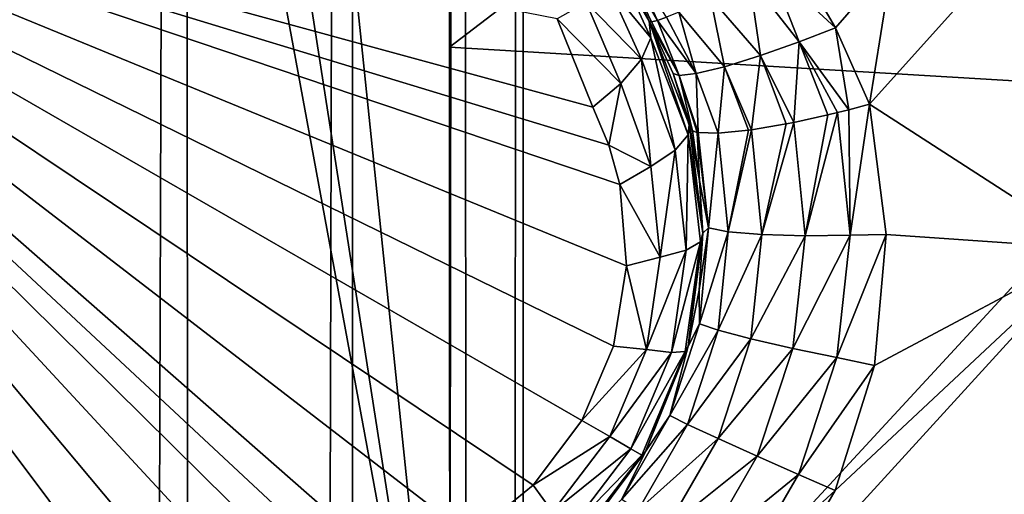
# Model space of a CAD drawing. Header units: metres. Extents: x -206 to 75, y -104 to 104.
# Tile 437 of 656: x -94.163 to -92.424, y 47.788 to 48.628. Entities that reach past the tile are written whole.
import ezdxf

# ---------------------------------------------------------------- set-up
doc = ezdxf.new("R2010")
doc.units = ezdxf.units.M
doc.layers.add('solid_01_1-CONSUMER_THERM_B_125288', color=7, linetype='CONTINUOUS')

msp = doc.modelspace()

# ---------------------------------------------------------------- linework, layer by layer
at = {"layer": 'solid_01_1-CONSUMER_THERM_B_125288'}
for points in [[(-93.358711, -67.339516), (-65.514557, 74.985474), (-65.493088, -75.014526)], [(-93.358711, -67.339516), (-93.257065, -66.795311), (-65.514557, 74.985474)], [(-93.276108, 66.204689), (-65.514557, 74.985474), (-93.257141, -66.241692)], [(-93.257065, -66.795311), (-93.257141, -66.241692), (-65.514557, 74.985474)], [(-93.377754, 65.660484), (-93.276108, 66.204689), (-93.358948, -65.697517)], [(-93.276108, 66.204689), (-93.257141, -66.241692), (-93.358948, -65.697517)], [(-93.577675, 65.144226), (-93.377754, 65.660484), (-93.559013, -65.181313)], [(-93.377754, 65.660484), (-93.358948, -65.697517), (-93.559013, -65.181313)], [(-93.869049, 64.673492), (-93.577675, 65.144226), (-93.850525, -64.710663)], [(-93.577675, 65.144226), (-93.559013, -65.181313), (-93.850525, -64.710663)], [(-94.241959, 64.26432), (-93.869049, 64.673492), (-94.223549, -64.301598)], [(-93.869049, 64.673492), (-93.850525, -64.710663), (-94.223549, -64.301598)], [(-76.404617, 63.580017, 75.400002), (-185.604614, 63.572178, 75.400002), (-92.716316, 42.429672, 75.400002)], [(-76.404617, 63.580017, 75.400002), (-92.716316, 42.429672, 75.400002), (-91.951859, 42.246143, 75.400002)], [(-185.604614, 63.572178, 75.400002), (-93.500069, 42.491352, 75.400002), (-92.716316, 42.429672, 75.400002)], [(-185.604614, 63.572178, 75.400002), (-168.500076, 42.491318, 75.400002), (-93.500069, 42.491352, 75.400002)], [(-93.404472, 61.578796, 69.400002), (-93.403435, 47.078796, 63.5), (-94.904472, 61.57869, 69.400002)], [(-94.904121, 56.728691, 67.426552), (-94.904472, 61.57869, 69.400002), (-93.403435, 47.078796, 63.5)], [(-93.403542, 48.578796, 72.400002), (-93.404472, 61.578796, 72.400002), (-76.404472, 61.580017, 72.400002)], [(-93.403435, 47.078796, 69.900002), (-93.403435, 47.078796, 63.5), (-93.404472, 61.578796, 69.400002)], [(-93.404472, 61.578796, 69.400002), (-93.404472, 61.578796, 72.400002), (-93.403542, 48.578796, 72.400002)], [(-93.403542, 48.578796, 69.900002), (-93.404472, 61.578796, 69.400002), (-93.403542, 48.578796, 72.400002)], [(-93.403435, 47.078796, 69.900002), (-93.404472, 61.578796, 69.400002), (-93.403542, 48.578796, 69.900002)], [(-92.091606, 48.50037, 72.400002), (-93.403542, 48.578796, 72.400002), (-76.404472, 61.580017, 72.400002)], [(-94.904121, 56.728691, 67.426552), (-93.403435, 47.078796, 63.5), (-94.904015, 55.228691, 66.816208)], [(-94.904015, 55.228691, 66.816208), (-93.403435, 47.078796, 63.5), (-94.903435, 47.07869, 63.5)], [(-93.15081, 48.472939, 16.554106), (-93.213547, 48.628799, 16.49827), (-95.010834, 48.981251, 15.440842)], [(-93.122643, 48.405945, 16.580469), (-93.15081, 48.472939, 16.554106), (-95.010834, 48.981251, 15.440842)], [(-93.103226, 48.336063, 16.603489), (-93.122643, 48.405945, 16.580469), (-95.010834, 48.981251, 15.440842)], [(-93.091164, 48.192295, 16.639118), (-93.103226, 48.336063, 16.603489), (-95.010834, 48.981251, 15.440842)], [(-93.114227, 48.050674, 16.660555), (-93.091164, 48.192295, 16.639118), (-95.010834, 48.981251, 15.440842)], [(-93.170357, 47.919064, 16.667709), (-93.114227, 48.050674, 16.660555), (-95.010834, 48.981251, 15.440842)], [(-93.256218, 47.804604, 16.660564), (-93.170357, 47.919064, 16.667709), (-95.010834, 48.981251, 15.440842)], [(-93.367302, 47.71376, 16.639137), (-93.256218, 47.804604, 16.660564), (-95.010834, 48.981251, 15.440842)], [(-93.497856, 47.652252, 16.603502), (-93.367302, 47.71376, 16.639137), (-95.010834, 48.981251, 15.440842)], [(-93.568108, 47.634094, 16.580477), (-93.497856, 47.652252, 16.603502), (-95.010834, 48.981251, 15.440842)], [(-93.640228, 47.624969, 16.554106), (-93.568108, 47.634094, 16.580477), (-95.010834, 48.981251, 15.440842)], [(-93.746521, 47.612953, 16.516438), (-93.640228, 47.624969, 16.554106), (-95.010834, 48.981251, 15.440842)], [(-93.8489, 47.591026, 16.486917), (-93.746521, 47.612953, 16.516438), (-95.010834, 48.981251, 15.440842)], [(-93.94828, 47.559864, 16.465431), (-93.8489, 47.591026, 16.486917), (-95.010834, 48.981251, 15.440842)], [(-94.045044, 47.519745, 16.452236), (-93.94828, 47.559864, 16.465431), (-95.010834, 48.981251, 15.440842)], [(-94.138611, 47.470985, 16.447765), (-94.045044, 47.519745, 16.452236), (-95.010834, 48.981251, 15.440842)], [(-94.227585, 47.414314, 16.452238), (-94.138611, 47.470985, 16.447765), (-95.010834, 48.981251, 15.440842)], [(-92.662308, 48.478165, 18.393747), (-92.210472, 48.981651, 18.256664), (-92.622368, 48.728474, 18.393747)], [(-92.266525, 48.222622, 18.238981), (-92.210472, 48.981651, 18.256664), (-92.662308, 48.478165, 18.393747)], [(-93.102661, 48.714184, 16.650019), (-93.051491, 48.624825, 16.770613), (-93.100227, 48.735394, 16.714634)], [(-93.088799, 48.738598, 18.264175), (-93.100677, 48.736683, 18.188154), (-93.036636, 48.626431, 18.266209)], [(-93.100677, 48.736683, 18.188154), (-93.047066, 48.623959, 18.225876), (-93.036636, 48.626431, 18.266209)], [(-93.100677, 48.736683, 18.188154), (-93.051491, 48.624825, 18.184393), (-93.047066, 48.623959, 18.225876)], [(-93.051491, 48.624825, 16.770613), (-93.051491, 48.624825, 18.184393), (-93.100677, 48.736683, 18.188154)], [(-93.100227, 48.735394, 16.714634), (-93.051491, 48.624825, 16.770613), (-93.100677, 48.736683, 18.188154)], [(-93.088799, 48.738598, 18.264175), (-93.036636, 48.626431, 18.266209), (-93.020515, 48.632164, 18.304218)], [(-92.764771, 48.686493, 18.426382), (-92.722168, 48.613445, 18.416172), (-92.622368, 48.728474, 18.393747)], [(-92.722168, 48.613445, 18.416172), (-92.662308, 48.478165, 18.393747), (-92.622368, 48.728474, 18.393747)], [(-93.123878, 48.687504, 16.587442), (-93.048302, 48.595406, 16.701927), (-93.102661, 48.714184, 16.650019)], [(-93.102661, 48.714184, 16.650019), (-93.048302, 48.595406, 16.701927), (-93.051491, 48.624825, 16.770613)], [(-92.78627, 48.588409, 18.4196), (-92.838264, 48.7206, 18.433228), (-92.874756, 48.701351, 18.42696)], [(-92.78627, 48.588409, 18.4196), (-92.722168, 48.613445, 18.416172), (-92.838264, 48.7206, 18.433228)], [(-92.838264, 48.7206, 18.433228), (-92.722168, 48.613445, 18.416172), (-92.764771, 48.686493, 18.426382)], [(-92.854797, 48.564194, 18.402061), (-92.874756, 48.701351, 18.42696), (-92.943092, 48.666939, 18.394554)], [(-92.78627, 48.588409, 18.4196), (-92.874756, 48.701351, 18.42696), (-92.854797, 48.564194, 18.402061)], [(-93.162613, 48.657833, 16.534945), (-93.065041, 48.558033, 16.639465), (-93.123878, 48.687504, 16.587442)], [(-93.123878, 48.687504, 16.587442), (-93.065041, 48.558033, 16.639465), (-93.048302, 48.595406, 16.701927)], [(-92.918495, 48.54451, 18.36202), (-92.943092, 48.666939, 18.394554), (-92.99913, 48.641003, 18.338903)], [(-92.854797, 48.564194, 18.402061), (-92.943092, 48.666939, 18.394554), (-92.918495, 48.54451, 18.36202)], [(-93.162613, 48.657833, 16.534945), (-93.213547, 48.628799, 16.49827), (-93.10128, 48.514927, 16.587631)], [(-93.162613, 48.657833, 16.534945), (-93.10128, 48.514927, 16.587631), (-93.065041, 48.558033, 16.639465)], [(-93.10128, 48.514927, 16.587631), (-93.213547, 48.628799, 16.49827), (-93.15081, 48.472939, 16.554106)], [(-92.998108, 48.528782, 18.237627), (-93.047066, 48.623959, 18.225876), (-93.051491, 48.624825, 18.184393)], [(-93.008987, 48.532429, 18.172096), (-92.998108, 48.528782, 18.237627), (-93.051491, 48.624825, 18.184393)], [(-92.980507, 48.442471, 16.8183), (-93.008987, 48.532429, 18.172096), (-93.051491, 48.624825, 18.184393)], [(-92.980507, 48.442471, 16.8183), (-93.051491, 48.624825, 18.184393), (-93.051491, 48.624825, 16.770613)], [(-92.982605, 48.424255, 16.764397), (-92.980507, 48.442471, 16.8183), (-93.051491, 48.624825, 16.770613)], [(-93.048302, 48.595406, 16.701927), (-92.982605, 48.424255, 16.764397), (-93.051491, 48.624825, 16.770613)], [(-92.998108, 48.528782, 18.237627), (-93.036636, 48.626431, 18.266209), (-93.047066, 48.623959, 18.225876)], [(-92.96804, 48.532394, 18.304127), (-93.020515, 48.632164, 18.304218), (-93.036636, 48.626431, 18.266209)], [(-92.96804, 48.532394, 18.304127), (-93.036636, 48.626431, 18.266209), (-92.998108, 48.528782, 18.237627)], [(-92.96804, 48.532394, 18.304127), (-92.99913, 48.641003, 18.338903), (-93.020515, 48.632164, 18.304218)], [(-92.918495, 48.54451, 18.36202), (-92.99913, 48.641003, 18.338903), (-92.96804, 48.532394, 18.304127)], [(-92.78627, 48.588409, 18.4196), (-92.698685, 48.46833, 18.401197), (-92.722168, 48.613445, 18.416172)], [(-92.698685, 48.46833, 18.401197), (-92.662308, 48.478165, 18.393747), (-92.722168, 48.613445, 18.416172)], [(-93.065041, 48.558033, 16.639465), (-93.005127, 48.396805, 16.696569), (-93.048302, 48.595406, 16.701927)], [(-93.005127, 48.396805, 16.696569), (-92.982605, 48.424255, 16.764397), (-93.048302, 48.595406, 16.701927)], [(-93.403542, 48.578796, 69.900002), (-93.403542, 48.578796, 72.400002), (-92.091606, 48.50037, 72.400002)], [(-93.403542, 48.578796, 69.900002), (-92.091606, 48.50037, 72.400002), (-92.091606, 48.50037, 69.900002)], [(-93.403435, 47.078796, 69.900002), (-93.403542, 48.578796, 69.900002), (-92.091606, 48.50037, 69.900002)], [(-92.78627, 48.588409, 18.4196), (-92.854797, 48.564194, 18.402061), (-92.795845, 48.445976, 18.393162)], [(-92.78627, 48.588409, 18.4196), (-92.795845, 48.445976, 18.393162), (-92.735962, 48.459087, 18.402845)], [(-92.78627, 48.588409, 18.4196), (-92.718468, 48.463322, 18.402803), (-92.698685, 48.46833, 18.401197)], [(-92.78627, 48.588409, 18.4196), (-92.735962, 48.459087, 18.402845), (-92.718468, 48.463322, 18.402803)], [(-93.10128, 48.514927, 16.587631), (-93.048065, 48.367893, 16.640162), (-93.065041, 48.558033, 16.639465)], [(-93.065041, 48.558033, 16.639465), (-93.048065, 48.367893, 16.640162), (-93.005127, 48.396805, 16.696569)], [(-92.854797, 48.564194, 18.402061), (-92.918495, 48.54451, 18.36202), (-92.870811, 48.432987, 18.356619)], [(-92.854797, 48.564194, 18.402061), (-92.870811, 48.432987, 18.356619), (-92.809502, 48.443298, 18.388723)], [(-92.854797, 48.564194, 18.402061), (-92.809502, 48.443298, 18.388723), (-92.795845, 48.445976, 18.393162)], [(-92.918495, 48.54451, 18.36202), (-92.96804, 48.532394, 18.304127), (-92.929611, 48.426975, 18.298189)], [(-92.918495, 48.54451, 18.36202), (-92.929611, 48.426975, 18.298189), (-92.876137, 48.432247, 18.352715)], [(-92.918495, 48.54451, 18.36202), (-92.876137, 48.432247, 18.352715), (-92.870811, 48.432987, 18.356619)], [(-93.008987, 48.532429, 18.172096), (-92.978706, 48.435162, 18.155281), (-92.974625, 48.430824, 18.193224)], [(-92.998108, 48.528782, 18.237627), (-93.008987, 48.532429, 18.172096), (-92.974625, 48.430824, 18.193224)], [(-92.980507, 48.442471, 16.8183), (-92.978706, 48.435162, 18.155281), (-93.008987, 48.532429, 18.172096)], [(-92.96804, 48.532394, 18.304127), (-92.998108, 48.528782, 18.237627), (-92.964897, 48.427975, 18.230299)], [(-92.998108, 48.528782, 18.237627), (-92.966408, 48.428246, 18.225767), (-92.964897, 48.427975, 18.230299)], [(-92.998108, 48.528782, 18.237627), (-92.974625, 48.430824, 18.193224), (-92.966408, 48.428246, 18.225767)], [(-92.96804, 48.532394, 18.304127), (-92.964897, 48.427975, 18.230299), (-92.929611, 48.426975, 18.298189)], [(-93.10128, 48.514927, 16.587631), (-93.15081, 48.472939, 16.554106), (-93.122643, 48.405945, 16.580469)], [(-93.048065, 48.367893, 16.640162), (-93.10128, 48.514927, 16.587631), (-93.122643, 48.405945, 16.580469)], [(-92.065659, 46.984234, 69.900002), (-93.403435, 47.078796, 69.900002), (-92.091606, 48.50037, 69.900002)], [(-92.696564, 48.246349, 18.376822), (-92.698685, 48.46833, 18.401197), (-92.718468, 48.463322, 18.402803)], [(-92.696564, 48.246349, 18.376822), (-92.662308, 48.478165, 18.393747), (-92.698685, 48.46833, 18.401197)], [(-92.696564, 48.246349, 18.376822), (-92.632553, 48.247818, 18.365818), (-92.662308, 48.478165, 18.393747)], [(-92.266525, 48.222622, 18.238981), (-92.662308, 48.478165, 18.393747), (-92.632553, 48.247818, 18.365818)], [(-92.775948, 48.245693, 18.367188), (-92.735962, 48.459087, 18.402845), (-92.795845, 48.445976, 18.393162)], [(-92.775948, 48.245693, 18.367188), (-92.718468, 48.463322, 18.402803), (-92.735962, 48.459087, 18.402845)], [(-92.775948, 48.245693, 18.367188), (-92.696564, 48.246349, 18.376822), (-92.718468, 48.463322, 18.402803)], [(-92.982605, 48.424255, 16.764397), (-92.956673, 48.250294, 16.853399), (-92.980507, 48.442471, 16.8183)], [(-92.956673, 48.250294, 16.853399), (-92.978706, 48.435162, 18.155281), (-92.980507, 48.442471, 16.8183)], [(-92.962173, 48.34314, 18.139544), (-92.974625, 48.430824, 18.193224), (-92.978706, 48.435162, 18.155281)], [(-92.956673, 48.250294, 16.853399), (-92.962173, 48.34314, 18.139544), (-92.978706, 48.435162, 18.155281)], [(-92.91156, 48.252811, 18.270638), (-92.870811, 48.432987, 18.356619), (-92.876137, 48.432247, 18.352715)], [(-92.852058, 48.24789, 18.330465), (-92.870811, 48.432987, 18.356619), (-92.91156, 48.252811, 18.270638)], [(-92.852058, 48.24789, 18.330465), (-92.809502, 48.443298, 18.388723), (-92.870811, 48.432987, 18.356619)], [(-92.852058, 48.24789, 18.330465), (-92.795845, 48.445976, 18.393162), (-92.809502, 48.443298, 18.388723)], [(-92.775948, 48.245693, 18.367188), (-92.795845, 48.445976, 18.393162), (-92.852058, 48.24789, 18.330465)], [(-93.005127, 48.396805, 16.696569), (-92.985954, 48.220058, 16.739864), (-92.982605, 48.424255, 16.764397)], [(-92.985954, 48.220058, 16.739864), (-92.960793, 48.235001, 16.810608), (-92.982605, 48.424255, 16.764397)], [(-92.982605, 48.424255, 16.764397), (-92.960793, 48.235001, 16.810608), (-92.956673, 48.250294, 16.853399)], [(-92.962173, 48.34314, 18.139544), (-92.966408, 48.428246, 18.225767), (-92.974625, 48.430824, 18.193224)], [(-92.946388, 48.259453, 18.198984), (-92.964897, 48.427975, 18.230299), (-92.966408, 48.428246, 18.225767)], [(-92.946388, 48.259453, 18.198984), (-92.966408, 48.428246, 18.225767), (-92.962173, 48.34314, 18.139544)], [(-92.946388, 48.259453, 18.198984), (-92.929611, 48.426975, 18.298189), (-92.964897, 48.427975, 18.230299)], [(-92.91156, 48.252811, 18.270638), (-92.929611, 48.426975, 18.298189), (-92.946388, 48.259453, 18.198984)], [(-92.91156, 48.252811, 18.270638), (-92.876137, 48.432247, 18.352715), (-92.929611, 48.426975, 18.298189)], [(-93.048065, 48.367893, 16.640162), (-93.122643, 48.405945, 16.580469), (-93.103226, 48.336063, 16.603489)], [(-93.005127, 48.396805, 16.696569), (-93.048065, 48.367893, 16.640162), (-93.031815, 48.207565, 16.679848)], [(-93.005127, 48.396805, 16.696569), (-93.031815, 48.207565, 16.679848), (-92.985954, 48.220058, 16.739864)], [(-93.031815, 48.207565, 16.679848), (-93.048065, 48.367893, 16.640162), (-93.103226, 48.336063, 16.603489)], [(-93.031815, 48.207565, 16.679848), (-93.103226, 48.336063, 16.603489), (-93.091164, 48.192295, 16.639118)], [(-92.946388, 48.259453, 18.198984), (-92.962173, 48.34314, 18.139544), (-92.956673, 48.250294, 18.126162)], [(-92.956673, 48.250294, 16.853399), (-92.956673, 48.250294, 18.126162), (-92.962173, 48.34314, 18.139544)], [(-92.946388, 48.259453, 18.198984), (-92.956673, 48.250294, 18.126162), (-92.963173, 48.149208, 18.114405)], [(-92.962608, 48.089977, 18.180346), (-92.946388, 48.259453, 18.198984), (-92.963173, 48.149208, 18.114405)], [(-92.91156, 48.252811, 18.270638), (-92.946388, 48.259453, 18.198984), (-92.962608, 48.089977, 18.180346)], [(-92.98246, 48.050282, 16.876154), (-92.963173, 48.149208, 18.114405), (-92.956673, 48.250294, 18.126162)], [(-92.98246, 48.050282, 16.876154), (-92.956673, 48.250294, 18.126162), (-92.956673, 48.250294, 16.853399)], [(-92.960793, 48.235001, 16.810608), (-92.98246, 48.050282, 16.876154), (-92.956673, 48.250294, 16.853399)], [(-92.929497, 48.078697, 18.252228), (-92.91156, 48.252811, 18.270638), (-92.962608, 48.089977, 18.180346)], [(-92.852058, 48.24789, 18.330465), (-92.91156, 48.252811, 18.270638), (-92.929497, 48.078697, 18.252228)], [(-92.871994, 48.063339, 18.312248), (-92.852058, 48.24789, 18.330465), (-92.929497, 48.078697, 18.252228)], [(-92.775948, 48.245693, 18.367188), (-92.852058, 48.24789, 18.330465), (-92.871994, 48.063339, 18.312248)], [(-92.797867, 48.046181, 18.349087), (-92.775948, 48.245693, 18.367188), (-92.871994, 48.063339, 18.312248)], [(-92.797867, 48.046181, 18.349087), (-92.720139, 48.030079, 18.358753), (-92.696564, 48.246349, 18.376822)], [(-92.797867, 48.046181, 18.349087), (-92.696564, 48.246349, 18.376822), (-92.775948, 48.245693, 18.367188)], [(-92.720139, 48.030079, 18.358753), (-92.653252, 48.016041, 18.34635), (-92.632553, 48.247818, 18.365818)], [(-92.696564, 48.246349, 18.376822), (-92.720139, 48.030079, 18.358753), (-92.632553, 48.247818, 18.365818)], [(-92.266525, 48.222622, 18.238981), (-92.632553, 48.247818, 18.365818), (-92.653252, 48.016041, 18.34635)], [(-93.011925, 48.039478, 16.767012), (-92.987808, 48.041134, 16.839653), (-92.960793, 48.235001, 16.810608)], [(-92.985954, 48.220058, 16.739864), (-93.011925, 48.039478, 16.767012), (-92.960793, 48.235001, 16.810608)], [(-92.960793, 48.235001, 16.810608), (-92.987808, 48.041134, 16.839653), (-92.98246, 48.050282, 16.876154)], [(-93.056061, 48.044403, 16.704649), (-93.031815, 48.207565, 16.679848), (-93.091164, 48.192295, 16.639118)], [(-92.985954, 48.220058, 16.739864), (-93.031815, 48.207565, 16.679848), (-93.056061, 48.044403, 16.704649)], [(-92.985954, 48.220058, 16.739864), (-93.056061, 48.044403, 16.704649), (-93.011925, 48.039478, 16.767012)], [(-92.266525, 48.222622, 18.238981), (-92.723045, 47.795273, 18.336405), (-92.838547, 47.594818, 18.336372)], [(-92.433594, 47.481743, 18.186367), (-92.266525, 48.222622, 18.238981), (-92.838547, 47.594818, 18.336372)], [(-92.266525, 48.222622, 18.238981), (-92.653252, 48.016041, 18.34635), (-92.723045, 47.795273, 18.336405)], [(-91.451416, 47.419086, 17.754953), (-92.266525, 48.222622, 18.238981), (-92.433594, 47.481743, 18.186367)], [(-93.056061, 48.044403, 16.704649), (-93.091164, 48.192295, 16.639118), (-93.114227, 48.050674, 16.660555)], [(-92.962608, 48.089977, 18.180346), (-92.963173, 48.149208, 18.114405), (-92.982498, 48.050148, 18.105808)], [(-92.98246, 48.050282, 16.876154), (-92.982498, 48.050148, 18.105808), (-92.963173, 48.149208, 18.114405)], [(-93.014519, 47.927547, 18.170752), (-92.962608, 48.089977, 18.180346), (-92.982498, 48.050148, 18.105808)], [(-92.929497, 48.078697, 18.252228), (-92.962608, 48.089977, 18.180346), (-93.014519, 47.927547, 18.170752)], [(-92.983398, 47.912155, 18.242765), (-92.929497, 48.078697, 18.252228), (-93.014519, 47.927547, 18.170752)], [(-92.871994, 48.063339, 18.312248), (-92.929497, 48.078697, 18.252228), (-92.983398, 47.912155, 18.242765)], [(-93.056061, 48.044403, 16.704649), (-93.114227, 48.050674, 16.660555), (-93.170357, 47.919064, 16.667709)], [(-93.014519, 47.927547, 18.170752), (-92.982498, 48.050148, 18.105808), (-93.057831, 47.864056, 18.098516)], [(-93.057617, 47.864437, 16.884197), (-93.057831, 47.864056, 18.098516), (-92.982498, 48.050148, 18.105808)], [(-93.057617, 47.864437, 16.884197), (-92.982498, 48.050148, 18.105808), (-92.98246, 48.050282, 16.876154)], [(-92.987808, 48.041134, 16.839653), (-93.057617, 47.864437, 16.884197), (-92.98246, 48.050282, 16.876154)], [(-92.929558, 47.887047, 18.302893), (-92.871994, 48.063339, 18.312248), (-92.983398, 47.912155, 18.242765)], [(-92.797867, 48.046181, 18.349087), (-92.871994, 48.063339, 18.312248), (-92.929558, 47.887047, 18.302893)], [(-93.120796, 47.8904, 16.713093), (-93.056061, 48.044403, 16.704649), (-93.170357, 47.919064, 16.667709)], [(-93.011925, 48.039478, 16.767012), (-93.056061, 48.044403, 16.704649), (-93.120796, 47.8904, 16.713093)], [(-93.011925, 48.039478, 16.767012), (-93.120796, 47.8904, 16.713093), (-93.083351, 47.868786, 16.776274)], [(-93.083351, 47.868786, 16.776274), (-93.064217, 47.857746, 16.849575), (-92.987808, 48.041134, 16.839653)], [(-93.011925, 48.039478, 16.767012), (-93.083351, 47.868786, 16.776274), (-92.987808, 48.041134, 16.839653)], [(-92.987808, 48.041134, 16.839653), (-93.064217, 47.857746, 16.849575), (-93.057617, 47.864437, 16.884197)], [(-92.860275, 47.855694, 18.3398), (-92.797867, 48.046181, 18.349087), (-92.929558, 47.887047, 18.302893)], [(-92.860275, 47.855694, 18.3398), (-92.720139, 48.030079, 18.358753), (-92.797867, 48.046181, 18.349087)], [(-92.860275, 47.855694, 18.3398), (-92.787697, 47.823544, 18.349483), (-92.720139, 48.030079, 18.358753)], [(-92.720139, 48.030079, 18.358753), (-92.787697, 47.823544, 18.349483), (-92.653252, 48.016041, 18.34635)], [(-92.787697, 47.823544, 18.349483), (-92.723045, 47.795273, 18.336405), (-92.653252, 48.016041, 18.34635)], [(-93.120796, 47.8904, 16.713093), (-93.170357, 47.919064, 16.667709), (-93.256218, 47.804604, 16.660564)], [(-93.0998, 47.779781, 18.170752), (-93.014519, 47.927547, 18.170752), (-93.057831, 47.864056, 18.098516)], [(-92.983398, 47.912155, 18.242765), (-93.014519, 47.927547, 18.170752), (-93.0998, 47.779781, 18.170752)], [(-93.070908, 47.760544, 18.242765), (-92.983398, 47.912155, 18.242765), (-93.0998, 47.779781, 18.170752)], [(-92.929558, 47.887047, 18.302893), (-92.983398, 47.912155, 18.242765), (-93.070908, 47.760544, 18.242765)], [(-93.221764, 47.757309, 16.704649), (-93.120796, 47.8904, 16.713093), (-93.256218, 47.804604, 16.660564)], [(-93.083351, 47.868786, 16.776274), (-93.120796, 47.8904, 16.713093), (-93.221764, 47.757309, 16.704649)], [(-93.022232, 47.726482, 18.302893), (-92.929558, 47.887047, 18.302893), (-93.070908, 47.760544, 18.242765)], [(-92.860275, 47.855694, 18.3398), (-92.929558, 47.887047, 18.302893), (-93.022232, 47.726482, 18.302893)], [(-93.083351, 47.868786, 16.776274), (-93.221764, 47.757309, 16.704649), (-93.195419, 47.721554, 16.767014)], [(-93.083351, 47.868786, 16.776274), (-93.195419, 47.721554, 16.767014), (-93.064217, 47.857746, 16.849575)], [(-93.0998, 47.779781, 18.170752), (-93.057831, 47.864056, 18.098516), (-93.177719, 47.70311, 18.104654)], [(-93.17691, 47.703945, 16.877523), (-93.177719, 47.70311, 18.104654), (-93.057831, 47.864056, 18.098516)], [(-93.17691, 47.703945, 16.877523), (-93.057831, 47.864056, 18.098516), (-93.057617, 47.864437, 16.884197)], [(-93.064217, 47.857746, 16.849575), (-93.17691, 47.703945, 16.877523), (-93.057617, 47.864437, 16.884197)], [(-93.195419, 47.721554, 16.767014), (-93.184784, 47.699844, 16.839653), (-93.064217, 47.857746, 16.849575)], [(-93.064217, 47.857746, 16.849575), (-93.184784, 47.699844, 16.839653), (-93.17691, 47.703945, 16.877523)], [(-92.960426, 47.682171, 18.3398), (-92.860275, 47.855694, 18.3398), (-93.022232, 47.726482, 18.302893)], [(-92.960426, 47.682171, 18.3398), (-92.787697, 47.823544, 18.349483), (-92.860275, 47.855694, 18.3398)], [(-92.960426, 47.682171, 18.3398), (-92.896278, 47.635414, 18.349483), (-92.787697, 47.823544, 18.349483)], [(-92.787697, 47.823544, 18.349483), (-92.896278, 47.635414, 18.349483), (-92.723045, 47.795273, 18.336405)], [(-93.221764, 47.757309, 16.704649), (-93.256218, 47.804604, 16.660564), (-93.367302, 47.71376, 16.639137)], [(-92.896278, 47.635414, 18.349483), (-92.838547, 47.594818, 18.336372), (-92.723045, 47.795273, 18.336405)]]:
    msp.add_3dface(points, dxfattribs=at)

doc.saveas('drawing.dxf')
